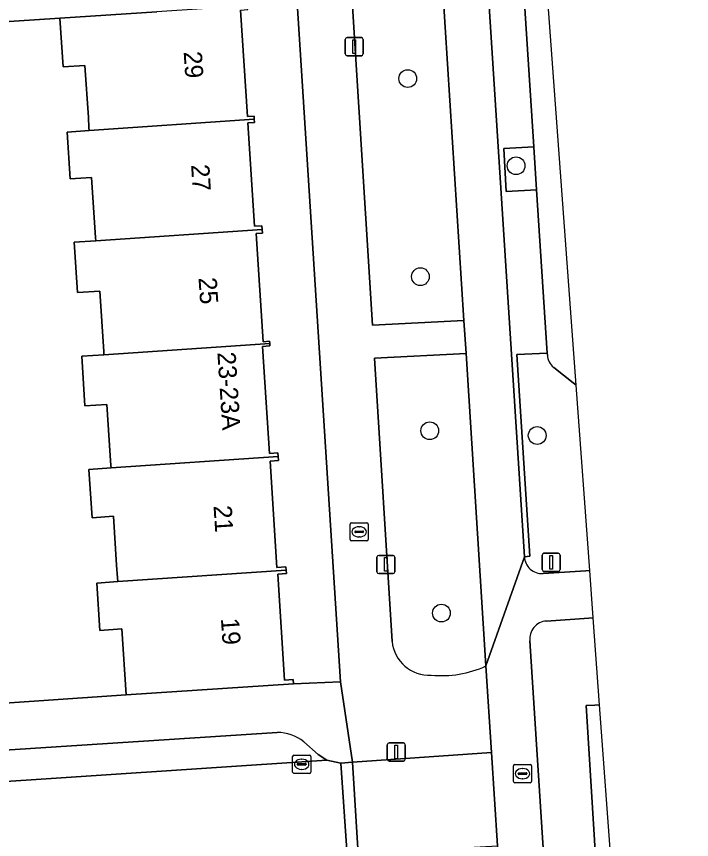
# Model space of a CAD drawing. Extents: x 159680 to 160786, y 387323 to 388340.
# Drawn here: x 160745.94 to 160783.11, y 387614.25 to 387659.54 of the extents above; entities that cross this region are included whole.
import ezdxf

# ---------------------------------------------------------------- set-up
doc = ezdxf.new("R2010")
doc.units = 0
for name, color, linetype in [('IMGEO_Boom', 7, 'Continuous'), ('IMGEO_Brandkraan', 7, 'Continuous'), ('IMGEO_Erf', 7, 'Continuous'), ('IMGEO_Fietspad_gesloten', 7, 'Continuous'), ('IMGEO_Groenvoorziening', 7, 'Continuous'), ('IMGEO_Kolk', 7, 'Continuous'), ('IMGEO_Lichtmast', 7, 'Continuous'), ('IMGEO_Muur', 7, 'Continuous'), ('IMGEO_Pand', 7, 'Continuous'), ('IMGEO_Pand_nummerreeks', 7, 'Continuous'), ('IMGEO_Parkeervlak_open', 7, 'Continuous'), ('IMGEO_Rijbaan_lokaal_open', 7, 'Continuous'), ('IMGEO_Rioolput', 7, 'Continuous'), ('IMGEO_Verkeerseiland_open', 7, 'Continuous'), ('IMGEO_Voetpad_open', 7, 'Continuous')]:
    doc.layers.add(name, color=color, linetype=linetype)

msp = doc.modelspace()

# ---------------------------------------------------------------- linework, layer by layer
at = {"layer": 'IMGEO_Boom'}
for centre in [(160767.485, 387656.119), (160773.453, 387651.321), (160768.181, 387645.219), (160768.696, 387636.742), (160774.614, 387636.479), (160769.339, 387626.707)]:
    msp.add_circle(centre, 0.489, dxfattribs=at)
at = {"layer": 'IMGEO_Brandkraan'}
for p, q in [((160764.387, 387631.677), (160765.239, 387631.677)), ((160764.312, 387630.751), (160764.312, 387631.603)), ((160764.571, 387631.171), (160764.571, 387631.183)), ((160764.614, 387631.22), (160765.012, 387631.22)), ((160764.8, 387631.457), (160764.825, 387631.457)), ((160765.055, 387631.183), (160765.055, 387631.171)), ((160765.313, 387631.603), (160765.313, 387630.751)), ((160765.009, 387631.134), (160764.611, 387631.134)), ((160764.823, 387630.897), (160764.798, 387630.897)), ((160765.239, 387630.677), (160764.387, 387630.677))]:
    msp.add_line(p, q, dxfattribs=at)
for points in [[(160764.387, 387631.677), (160765.239, 387631.677)], [(160764.312, 387630.751), (160764.312, 387631.603)], [(160765.313, 387631.603), (160765.313, 387630.751)], [(160765.239, 387630.677), (160764.387, 387630.677)]]:
    msp.add_lwpolyline(points, dxfattribs=at)
for centre, radius, start, end in [((160764.389, 387631.601), 0.0765, 91.552, 178.448), ((160764.389, 387631.601), 0.0765, 91.552, 178.448), ((160765.237, 387631.601), 0.0765, 1.552, 88.448), ((160765.237, 387631.601), 0.0765, 1.552, 88.448), ((160764.611, 387631.18), 0.0403, 85.8775, 175.7526), ((160764.608, 387631.17), 0.0366, 178.938, 274.7102), ((160765.012, 387631.177), 0.043, 264.8664, 352.4533), ((160765.016, 387631.182), 0.0386, 1.7309, 96.639), ((160764.389, 387630.753), 0.0765, 181.552, 268.448), ((160764.389, 387630.753), 0.0765, 181.552, 268.448), ((160765.237, 387630.753), 0.0765, 271.552, 358.448), ((160765.237, 387630.753), 0.0765, 271.552, 358.448)]:
    msp.add_arc(centre, radius, start, end, dxfattribs=at)
for centre, major_axis, ratio, start_param, end_param in [((160764.799, 387631.177), (-0.387, 0.002), 0.722429, 4.712389, 7.853982), ((160764.824, 387631.177), (-0.39, 0.002), 0.717154, 1.570796, 4.712389)]:
    msp.add_ellipse(centre, major_axis=major_axis, ratio=ratio, start_param=start_param, end_param=end_param, dxfattribs=at)
at = {"layer": 'IMGEO_Erf'}
for points in [[(160758.281, 387659.888), (160758.665, 387654.031), (160759.025, 387654.055), (160759.037, 387653.877), (160759.048, 387653.7), (160758.681, 387653.676), (160759.055, 387647.989), (160759.456, 387648.015), (160759.469, 387647.818), (160759.482, 387647.621), (160759.13, 387647.598), (160759.521, 387641.64), (160759.876, 387641.663), (160759.884, 387641.538), (160759.893, 387641.409), (160759.485, 387641.382), (160759.871, 387635.493), (160760.341, 387635.524), (160760.354, 387635.315), (160760.368, 387635.104), (160759.901, 387635.074), (160760.285, 387629.219), (160760.778, 387629.252), (160760.79, 387629.068), (160760.802, 387628.887), (160760.325, 387628.856), (160760.708, 387623.021), (160761.176, 387623.051), (160761.191, 387622.814), (160763.778, 387622.923), (160761.398, 387660.292)], [(160738.874, 387621.303), (160751.972, 387622.209), (160751.734, 387625.832), (160750.537, 387625.754), (160750.366, 387628.362), (160751.515, 387628.44), (160751.501, 387628.651), (160751.455, 387629.353), (160751.279, 387632.033), (160750.099, 387631.955), (160749.925, 387634.609), (160751.147, 387634.692), (160751.138, 387634.83), (160751.102, 387635.385), (160750.918, 387638.182), (160749.71, 387638.103), (160749.531, 387640.838), (160750.756, 387640.921), (160750.749, 387641.021), (160750.744, 387641.104), (160750.525, 387644.425), (160749.306, 387644.345), (160749.123, 387647.119), (160750.309, 387647.199), (160750.298, 387647.365), (160750.08, 387650.678), (160748.892, 387650.6), (160748.723, 387653.179), (160749.944, 387653.262), (160749.932, 387653.436), (160749.897, 387653.972), (160749.708, 387656.842), (160748.502, 387656.763), (160748.327, 387659.439), (160733.224, 387658.448)]]:
    msp.add_lwpolyline(points, dxfattribs=at)
at = {"layer": 'IMGEO_Fietspad_gesloten'}
for points in [[(160762.182, 387773.481), (160763.696, 387749.751), (160763.914, 387746.739), (160765.199, 387726.681), (160765.32, 387724.868), (160766.448, 387706.71), (160766.569, 387704.87), (160767.834, 387685.749), (160767.936, 387683.954), (160769.306, 387662.786), (160769.417, 387660.977), (160770.574, 387642.806), (160770.697, 387640.99), (160771.791, 387623.797), (160773.916, 387629.811), (160764.674, 387773.584)], [(160773.916, 387629.811), (160771.791, 387623.797), (160772.099, 387619.029), (160772.429, 387613.909), (160772.776, 387608.527), (160774.62, 387579.904), (160774.766, 387577.644), (160776.539, 387546.569), (160776.713, 387543.525), (160776.951, 387521.223), (160777.128, 387517.733), (160777.284, 387514.648), (160777.638, 387507.703), (160776.986, 387501.557), (160776.32, 387495.582)], [(160777.508, 387629.054), (160777.288, 387629.039), (160774.939, 387628.882)], [(160775.121, 387626.27), (160777.461, 387626.432), (160777.699, 387626.448), (160777.508, 387629.054)], [(160778.712, 387555.353), (160774.212, 387625.176)]]:
    msp.add_lwpolyline(points, dxfattribs=at)
for centre, radius, start, end in [((160774.878, 387629.843), 0.963, 181.8846, 273.6294), ((160775.171, 387625.303), 0.968, 92.9852, 187.5687)]:
    msp.add_arc(centre, radius, start, end, dxfattribs=at)
at = {"layer": 'IMGEO_Groenvoorziening'}
for points in [[(160770.574, 387642.806), (160769.417, 387660.977), (160764.398, 387660.702), (160765.539, 387642.549)], [(160774.432, 387652.368), (160772.782, 387652.273), (160772.902, 387649.904), (160774.585, 387650)]]:
    msp.add_lwpolyline(points, close=True, dxfattribs=at)
for points in [[(160771.791, 387623.797), (160770.697, 387640.99), (160765.655, 387640.732), (160766.623, 387625.149)], [(160775.173, 387640.902), (160775.166, 387641.008), (160773.485, 387640.927), (160774.204, 387629.84), (160773.916, 387629.811)], [(160776.739, 387639.26), (160776.603, 387639.369), (160775.523, 387640.228)], [(160777.508, 387629.054), (160776.761, 387639.242)], [(160774.939, 387628.882), (160777.288, 387629.039), (160777.508, 387629.054)]]:
    msp.add_lwpolyline(points, dxfattribs=at)
for centre, radius, start, end in [((160776.067, 387640.939), 0.895, 182.3416, 232.543), ((160775.82, 387638.092), 1.486, 50.7131, 51.8206), ((160774.878, 387629.843), 0.963, 181.8846, 273.6294), ((160768.671, 387625.347), 2.058, 185.5134, 273.0876), ((160769.351, 387629.118), 5.853, 264.42, 294.6343)]:
    msp.add_arc(centre, radius, start, end, dxfattribs=at)
at = {"layer": 'IMGEO_Kolk'}
for p, q in [((160761.145, 387617.963), (160761.145, 387618.815)), ((160761.22, 387618.889), (160762.072, 387618.889)), ((160761.633, 387618.669), (160761.658, 387618.669)), ((160762.146, 387618.815), (160762.146, 387617.963)), ((160761.404, 387618.383), (160761.404, 387618.395)), ((160761.842, 387618.346), (160761.444, 387618.346)), ((160761.447, 387618.432), (160761.845, 387618.432)), ((160761.656, 387618.109), (160761.631, 387618.109)), ((160761.888, 387618.395), (160761.888, 387618.383)), ((160762.072, 387617.889), (160761.22, 387617.889))]:
    msp.add_line(p, q, dxfattribs=at)
for points in [[(160761.145, 387617.963), (160761.145, 387618.815)], [(160761.22, 387618.889), (160762.072, 387618.889)], [(160762.146, 387618.815), (160762.146, 387617.963)], [(160762.072, 387617.889), (160761.22, 387617.889)]]:
    msp.add_lwpolyline(points, dxfattribs=at)
for centre, radius, start, end in [((160761.222, 387618.813), 0.0765, 91.552, 178.448), ((160761.222, 387618.813), 0.0765, 91.552, 178.448), ((160762.07, 387618.813), 0.0765, 1.552, 88.448), ((160762.07, 387618.813), 0.0765, 1.552, 88.448), ((160761.444, 387618.392), 0.0403, 85.8775, 175.7526), ((160761.441, 387618.382), 0.0366, 178.938, 274.7102), ((160761.845, 387618.389), 0.043, 264.8664, 352.4533), ((160761.849, 387618.394), 0.0386, 1.7309, 96.639), ((160761.222, 387617.965), 0.0765, 181.552, 268.448), ((160761.222, 387617.965), 0.0765, 181.552, 268.448), ((160762.07, 387617.965), 0.0765, 271.552, 358.448), ((160762.07, 387617.965), 0.0765, 271.552, 358.448)]:
    msp.add_arc(centre, radius, start, end, dxfattribs=at)
for centre, major_axis, ratio, start_param, end_param in [((160761.632, 387618.389), (-0.387, 0.002), 0.722429, 4.712389, 7.853982), ((160761.657, 387618.389), (-0.39, 0.002), 0.717154, 1.570796, 4.712389)]:
    msp.add_ellipse(centre, major_axis=major_axis, ratio=ratio, start_param=start_param, end_param=end_param, dxfattribs=at)
at = {"layer": 'IMGEO_Lichtmast'}
for p, q in [((160764.141, 387658.376), (160764.931, 387658.376)), ((160764.931, 387658.376), (160764.141, 387658.376)), ((160764.041, 387657.476), (160764.041, 387658.276)), ((160764.041, 387658.276), (160764.041, 387657.476)), ((160765.031, 387658.276), (160765.031, 387657.476)), ((160765.031, 387657.476), (160765.031, 387658.276)), ((160764.931, 387657.376), (160764.141, 387657.376)), ((160764.141, 387657.376), (160764.931, 387657.376)), ((160765.886, 387629.883), (160766.676, 387629.883)), ((160766.676, 387629.883), (160765.886, 387629.883)), ((160774.887, 387629.103), (160774.887, 387629.903)), ((160774.887, 387629.903), (160774.887, 387629.103)), ((160774.987, 387630.003), (160775.777, 387630.003)), ((160775.777, 387630.003), (160774.987, 387630.003)), ((160775.877, 387629.903), (160775.877, 387629.103)), ((160775.877, 387629.103), (160775.877, 387629.903)), ((160765.786, 387628.983), (160765.786, 387629.783)), ((160765.786, 387629.783), (160765.786, 387628.983)), ((160766.776, 387629.783), (160766.776, 387628.983)), ((160766.776, 387628.983), (160766.776, 387629.783)), ((160775.777, 387629.003), (160774.987, 387629.003)), ((160774.987, 387629.003), (160775.777, 387629.003)), ((160766.676, 387628.883), (160765.886, 387628.883)), ((160765.886, 387628.883), (160766.676, 387628.883)), ((160766.356, 387618.664), (160766.356, 387619.464)), ((160766.356, 387619.464), (160766.356, 387618.664)), ((160766.456, 387619.564), (160767.246, 387619.564)), ((160767.246, 387619.564), (160766.456, 387619.564)), ((160767.346, 387619.464), (160767.346, 387618.664)), ((160767.346, 387618.664), (160767.346, 387619.464)), ((160767.246, 387618.564), (160766.456, 387618.564)), ((160766.456, 387618.564), (160767.246, 387618.564))]:
    msp.add_line(p, q, dxfattribs=at)
for points in [[(160764.461, 387658.251), (160764.611, 387658.251), (160764.611, 387657.501), (160764.461, 387657.501), (160764.461, 387658.251)], [(160775.307, 387629.878), (160775.457, 387629.878), (160775.457, 387629.128), (160775.307, 387629.128), (160775.307, 387629.878)], [(160766.206, 387629.758), (160766.356, 387629.758), (160766.356, 387629.008), (160766.206, 387629.008), (160766.206, 387629.758)], [(160766.776, 387619.439), (160766.926, 387619.439), (160766.926, 387618.689), (160766.776, 387618.689), (160766.776, 387619.439)]]:
    msp.add_lwpolyline(points, dxfattribs=at)
for centre, start, end in [((160764.141, 387658.276), 90, 180), ((160764.141, 387658.276), 90, 180), ((160764.931, 387658.276), 0, 90), ((160764.931, 387658.276), 360, 90), ((160764.141, 387657.476), 180, 270), ((160764.141, 387657.476), 180, 270), ((160764.931, 387657.476), 270, 0), ((160764.931, 387657.476), 270, 0), ((160765.886, 387629.783), 90, 180), ((160765.886, 387629.783), 90, 180), ((160766.676, 387629.783), 0, 90), ((160766.676, 387629.783), 360, 90), ((160774.987, 387629.903), 90, 180), ((160774.987, 387629.903), 90, 180), ((160775.777, 387629.903), 0, 90), ((160775.777, 387629.903), 360, 90), ((160765.886, 387628.983), 180, 270), ((160765.886, 387628.983), 180, 270), ((160766.676, 387628.983), 270, 0), ((160766.676, 387628.983), 270, 0), ((160774.987, 387629.103), 180, 270), ((160774.987, 387629.103), 180, 270), ((160775.777, 387629.103), 270, 0), ((160775.777, 387629.103), 270, 0), ((160766.456, 387619.464), 90, 180), ((160766.456, 387619.464), 90, 180), ((160767.246, 387619.464), 0, 90), ((160767.246, 387619.464), 360, 90), ((160766.456, 387618.664), 180, 270), ((160766.456, 387618.664), 180, 270), ((160767.246, 387618.664), 270, 0), ((160767.246, 387618.664), 270, 0)]:
    msp.add_arc(centre, 0.1, start, end, dxfattribs=at)
at = {"layer": 'IMGEO_Muur'}
msp.add_lwpolyline([(160738.874, 387621.303), (160751.972, 387622.209)], dxfattribs=at)
at = {"layer": 'IMGEO_Pand'}
for points in [[(160749.944, 387653.262), (160759.037, 387653.877), (160759.025, 387654.055), (160758.665, 387654.031), (160758.281, 387659.888), (160758.68, 387659.914), (160758.667, 387660.118), (160753.678, 387659.79), (160748.327, 387659.439), (160748.502, 387656.763), (160749.708, 387656.842), (160749.897, 387653.972), (160749.932, 387653.436)], [(160759.037, 387653.877), (160749.944, 387653.262), (160748.723, 387653.179), (160748.892, 387650.6), (160750.08, 387650.678), (160750.298, 387647.365), (160750.309, 387647.199), (160759.469, 387647.818), (160759.456, 387648.015), (160759.055, 387647.989), (160758.681, 387653.676), (160759.048, 387653.7)], [(160759.469, 387647.818), (160750.309, 387647.199), (160749.123, 387647.119), (160749.306, 387644.345), (160750.525, 387644.425), (160750.744, 387641.104), (160750.749, 387641.021), (160750.756, 387640.921), (160759.884, 387641.538), (160759.876, 387641.663), (160759.521, 387641.64), (160759.13, 387647.598), (160759.482, 387647.621)], [(160759.485, 387641.382), (160759.893, 387641.409), (160759.884, 387641.538), (160750.756, 387640.921), (160749.531, 387640.838), (160749.71, 387638.103), (160750.918, 387638.182), (160751.102, 387635.385), (160751.138, 387634.83), (160751.147, 387634.692), (160760.354, 387635.315), (160760.341, 387635.524), (160759.871, 387635.493)], [(160760.354, 387635.315), (160751.147, 387634.692), (160749.925, 387634.609), (160750.099, 387631.955), (160751.279, 387632.033), (160751.455, 387629.353), (160751.501, 387628.651), (160751.515, 387628.44), (160760.79, 387629.068), (160760.778, 387629.252), (160760.285, 387629.219), (160759.901, 387635.074), (160760.368, 387635.104)], [(160760.325, 387628.856), (160760.802, 387628.887), (160760.79, 387629.068), (160751.515, 387628.44), (160750.366, 387628.362), (160750.537, 387625.754), (160751.734, 387625.832), (160751.972, 387622.209), (160761.191, 387622.814), (160761.176, 387623.051), (160760.708, 387623.021)]]:
    msp.add_lwpolyline(points, close=True, dxfattribs=at)
at = {"layer": 'IMGEO_Parkeervlak_open'}
for points in [[(160776.761, 387639.242), (160775.17, 387660.958), (160770.202, 387739.036), (160770.202, 387739.035), (160769.181, 387737.56)], [(160768.972, 387736.815), (160768.977, 387736.731), (160770.024, 387720.548), (160770.178, 387718.162), (160771.459, 387698.351), (160771.612, 387695.988), (160772.991, 387674.656), (160773.153, 387672.15), (160774.432, 387652.368), (160774.585, 387650), (160775.166, 387641.008), (160775.173, 387640.902)], [(160775.523, 387640.228), (160776.603, 387639.369), (160776.739, 387639.26)], [(160760.299, 387620.136), (160741.31, 387618.906), (160733.828, 387618.416), (160719.045, 387617.478)], [(160717.643, 387616.759), (160716.957, 387616.017), (160716.345, 387615.523), (160763.028, 387618.62), (160762.55, 387618.921), (160761.757, 387619.629)]]:
    msp.add_lwpolyline(points, dxfattribs=at)
for centre, radius, start, end in [((160776.067, 387640.939), 0.895, 182.3416, 232.543), ((160775.82, 387638.092), 1.486, 50.7131, 51.8206), ((160760.337, 387617.895), 2.241, 50.6811, 90.97)]:
    msp.add_arc(centre, radius, start, end, dxfattribs=at)
at = {"layer": 'IMGEO_Rijbaan_lokaal_open'}
msp.add_lwpolyline([(160764.452, 387618.506), (160764.764, 387613.463), (160772.429, 387613.909), (160772.099, 387619.029)], close=True, dxfattribs=at)
for points in [[(160711.907, 387609.997), (160716.024, 387610.275), (160716.815, 387610.22), (160764.036, 387613.333), (160764.143, 387613.379), (160763.808, 387618.457), (160763.028, 387618.62), (160716.345, 387615.523), (160715.587, 387615.271), (160711.566, 387614.964)], [(160764.452, 387618.506), (160763.808, 387618.457)], [(160764.764, 387613.463), (160764.452, 387618.506)], [(160763.808, 387618.457), (160764.143, 387613.379)]]:
    msp.add_lwpolyline(points, dxfattribs=at)
at = {"layer": 'IMGEO_Rioolput'}
for p, q in [((160773.308, 387617.447), (160773.308, 387618.299)), ((160773.383, 387618.373), (160774.235, 387618.373)), ((160773.796, 387618.153), (160773.821, 387618.153)), ((160774.309, 387618.299), (160774.309, 387617.447)), ((160773.567, 387617.867), (160773.567, 387617.879)), ((160774.005, 387617.83), (160773.607, 387617.83)), ((160773.61, 387617.916), (160774.008, 387617.916)), ((160773.819, 387617.593), (160773.794, 387617.593)), ((160774.051, 387617.879), (160774.051, 387617.867)), ((160774.235, 387617.373), (160773.383, 387617.373))]:
    msp.add_line(p, q, dxfattribs=at)
for points in [[(160773.308, 387617.447), (160773.308, 387618.299)], [(160773.383, 387618.373), (160774.235, 387618.373)], [(160774.309, 387618.299), (160774.309, 387617.447)], [(160774.235, 387617.373), (160773.383, 387617.373)]]:
    msp.add_lwpolyline(points, dxfattribs=at)
for centre, radius, start, end in [((160773.385, 387618.297), 0.0765, 91.552, 178.448), ((160773.385, 387618.297), 0.0765, 91.552, 178.448), ((160774.233, 387618.297), 0.0765, 1.552, 88.448), ((160774.233, 387618.297), 0.0765, 1.552, 88.448), ((160773.607, 387617.876), 0.0403, 85.8775, 175.7526), ((160773.604, 387617.866), 0.0366, 178.938, 274.7102), ((160774.008, 387617.873), 0.043, 264.8664, 352.4533), ((160774.012, 387617.878), 0.0386, 1.7309, 96.639), ((160773.385, 387617.449), 0.0765, 181.552, 268.448), ((160773.385, 387617.449), 0.0765, 181.552, 268.448), ((160774.233, 387617.449), 0.0765, 271.552, 358.448), ((160774.233, 387617.449), 0.0765, 271.552, 358.448)]:
    msp.add_arc(centre, radius, start, end, dxfattribs=at)
for centre, major_axis, ratio, start_param, end_param in [((160773.795, 387617.873), (-0.387, 0.002), 0.722429, 4.712389, 7.853982), ((160773.82, 387617.873), (-0.39, 0.002), 0.717154, 1.570796, 4.712389)]:
    msp.add_ellipse(centre, major_axis=major_axis, ratio=ratio, start_param=start_param, end_param=end_param, dxfattribs=at)
at = {"layer": 'IMGEO_Verkeerseiland_open'}
for points in [[(160777.699, 387626.448), (160777.461, 387626.432), (160775.121, 387626.27)], [(160779.682, 387529.934), (160779.507, 387543.285), (160782.28, 387543.481), (160782.028, 387547.491), (160782.302, 387547.512), (160783.114, 387547.572), (160782.631, 387555.097), (160779.022, 387554.897), (160778.713, 387559.71), (160778.441, 387564.157), (160780.067, 387564.2), (160778.853, 387583.113), (160777.197, 387583.004), (160777.057, 387585.392), (160778.701, 387585.487), (160777.392, 387605.883), (160775.73, 387605.769), (160775.301, 387612.251), (160777.876, 387612.425), (160777.305, 387621.614), (160777.779, 387621.641), (160778.05, 387621.657), (160777.699, 387626.448)], [(160774.212, 387625.176), (160778.712, 387555.353)]]:
    msp.add_lwpolyline(points, dxfattribs=at)
msp.add_lwpolyline([(160778.723, 387612.481), (160778.05, 387621.657), (160777.779, 387621.641), (160777.305, 387621.614), (160777.876, 387612.425), (160778.388, 387612.459)], close=True, dxfattribs=at)
msp.add_arc((160775.171, 387625.303), 0.968, 92.9852, 187.5687, dxfattribs=at)
at = {"layer": 'IMGEO_Voetpad_open'}
for points in [[(160756.977, 387788.657), (160754.018, 387788.419), (160753.599, 387788.31), (160753.597, 387783.22), (160753.748, 387780.778), (160753.976, 387777.078), (160754.31, 387771.581), (160755.927, 387746.193), (160755.971, 387745.506), (160756.019, 387744.748), (160758.405, 387707.283), (160758.514, 387705.568), (160761.289, 387662.008), (160761.398, 387660.292), (160763.778, 387622.923), (160764.452, 387618.506), (160772.099, 387619.029), (160771.791, 387623.797)], [(160764.674, 387773.584), (160773.916, 387629.811), (160774.204, 387629.84), (160773.485, 387640.927), (160775.166, 387641.008), (160774.585, 387650), (160772.902, 387649.904), (160772.782, 387652.273), (160774.432, 387652.368), (160773.153, 387672.15), (160771.453, 387672.039), (160771.336, 387674.591), (160772.991, 387674.656), (160771.612, 387695.988), (160769.961, 387695.877), (160769.814, 387698.258), (160771.459, 387698.351), (160770.178, 387718.162)], [(160766.623, 387625.149), (160765.655, 387640.732), (160770.697, 387640.99), (160770.574, 387642.806), (160765.539, 387642.549), (160764.398, 387660.702), (160769.417, 387660.977), (160769.306, 387662.786), (160764.27, 387662.482), (160762.929, 387683.636), (160767.936, 387683.954), (160767.834, 387685.749), (160762.817, 387685.442), (160761.584, 387704.566), (160766.569, 387704.87), (160766.448, 387706.71), (160761.482, 387706.375), (160760.335, 387724.51)], [(160731.818, 387659.983), (160731.903, 387657.733), (160732.255, 387652.635), (160732.617, 387647.396), (160732.702, 387645.147), (160733.054, 387640.049), (160733.416, 387634.81), (160733.363, 387634.806), (160733.515, 387632.611), (160733.823, 387627.46), (160734.133, 387622.266), (160734.209, 387621.012), (160735.807, 387621.109), (160735.381, 387627.347), (160735.047, 387632.235), (160734.901, 387634.473), (160734.737, 387634.462), (160734.388, 387639.814), (160733.978, 387646.096), (160733.583, 387652.154), (160733.42, 387654.668), (160733.224, 387658.448), (160748.327, 387659.439), (160753.678, 387659.79)], [(160763.778, 387622.923), (160761.191, 387622.814), (160751.972, 387622.209), (160738.874, 387621.303), (160735.807, 387621.109), (160734.209, 387621.012), (160722.203, 387620.282), (160718.37, 387620.039), (160712.378, 387619.614)], [(160761.757, 387619.629), (160762.55, 387618.921), (160763.028, 387618.62), (160763.808, 387618.457), (160764.452, 387618.506), (160763.778, 387622.923)], [(160719.045, 387617.478), (160733.828, 387618.416), (160733.748, 387619.514), (160741.246, 387619.993), (160741.31, 387618.906), (160760.299, 387620.136)]]:
    msp.add_lwpolyline(points, dxfattribs=at)
for centre, radius, start, end in [((160768.671, 387625.347), 2.058, 185.5134, 273.0876), ((160769.351, 387629.118), 5.853, 264.42, 294.6343), ((160760.337, 387617.895), 2.241, 50.6811, 90.97)]:
    msp.add_arc(centre, radius, start, end, dxfattribs=at)

# ---------------------------------------------------------------- texts
at = {"layer": 'IMGEO_Pand_nummerreeks'}
for s, rotation, p in [('29', 273.7641, (160755.145, 387657.592)), ('27', 273.7641, (160755.554, 387651.374)), ('25', 273.7641, (160755.963, 387645.156)), ('23-23A', 273.7527, (160757.002, 387641.05)), ('21', 273.7641, (160756.79, 387632.607)), ('19', 273.7641, (160757.197, 387626.411))]:
    msp.add_text(s, height=1, rotation=rotation, dxfattribs=at).set_placement(p)

doc.saveas('drawing.dxf')
